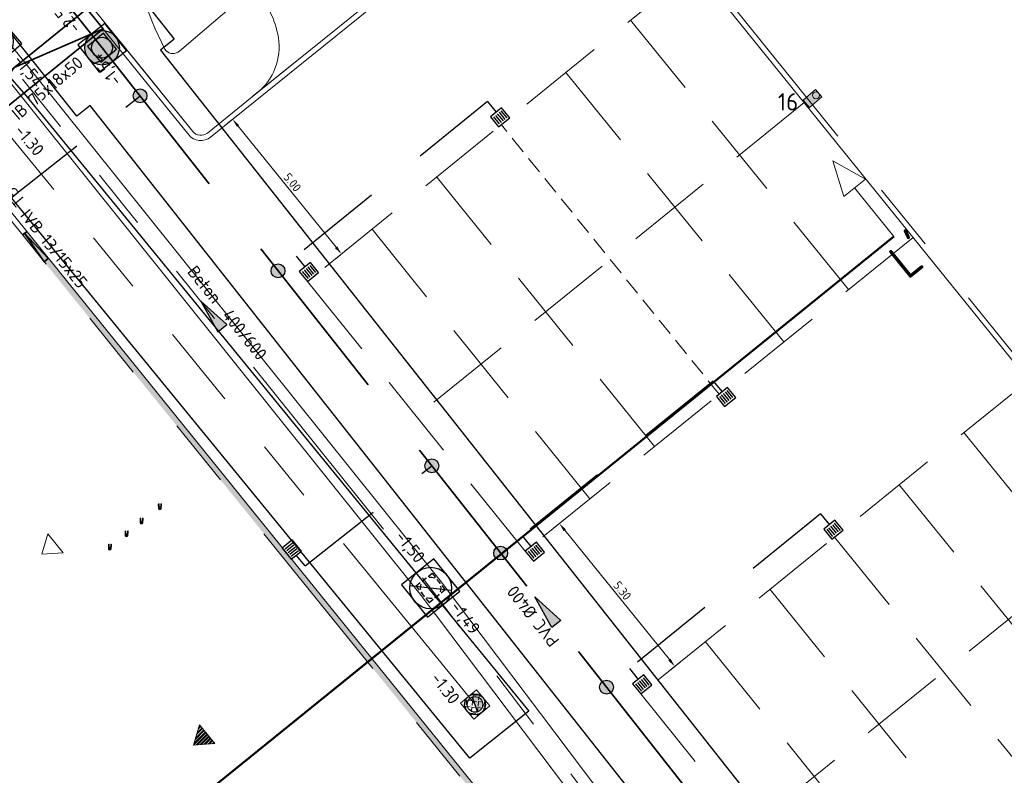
# Model space of a CAD drawing. Header units: metres. Extents: x 92403 to 95147, y 464428 to 465602.
# Tile 520 of 568: x 93390 to 93419, y 465181 to 465203. Entities that reach past the tile are written whole.
import ezdxf
from ezdxf.enums import TextEntityAlignment as Align

# ---------------------------------------------------------------- set-up
doc = ezdxf.new("R2010")
doc.units = ezdxf.units.M
for name, pattern in [('CENTER', [2, 1.25, -0.25, 0.25, -0.25]), ('DASHED', [0.75, 0.5, -0.25]), ('RI-DRAINAGE', [19.2, 6, -1.8, 1.8, -1.8, 2.4, -1.8, 1.8, -1.8]), ('RI-GWA', [18.45, 6, -1.8, 1.75, -1.8, 1.75, -1.8, 1.75, -1.8]), ('RI-HWA', [7.4, 5, -2.4]), ('RI-HWA_KOLKAANSLUITING', [4.3, 2.5, -1.8]), ('VH-TROTTOIRBAND', [15, 5, -2, 2, -2, 2, -2]), ('VW-1-3_STREEP', [4, 1, -3])]:
    doc.linetypes.add(name, pattern=pattern)
doc.layers.get('0').update_dxf_attribs({"linetype": 'CONTINUOUS'})
doc.layers.get('Defpoints').update_dxf_attribs({"linetype": 'CONTINUOUS'})
for name, color, linetype, lineweight in [('B-OI-RI-DRAINAGE_BOB-S', 90, 'CONTINUOUS', 25), ('B-RO-OG-TOPOGRAFIE_BEBOUWING_ENTREE-S', 7, 'CONTINUOUS', 5), ('B-WE-IE-MEUBILAIR_WEGMEUBILAIR_FIETSREK-G', 7, 'CONTINUOUS', 9), ('B-WE-RI-GWA_STROOMRICHTING-S', 30, 'CONTINUOUS', 25), ('B-WE-VH-VERHARDING_FUNDERING-G', 252, 'CONTINUOUS', 18), ('B-WE-VW-MARKERING_LANGS_STREEP_13_020-G', 7, 'VW-1-3_STREEP', 18), ('N-RO-GR-BEPLANTING_CULTUUR_PLANTVAK HEESTERS_aanhelen bestaande plantvakken derden', 78, 'CONTINUOUS', 9), ('N-RO-VW-MARKERING-G', 7, 'CONTINUOUS', 9), ('N-WE-GW-ONTGRAVING-V', 2, 'CONTINUOUS', 30), ('N-WE-IE-MEUBILAIR_WEGMEUBILAIR_LICHTMAST-T25', 7, 'CONTINUOUS', 25), ('N-WE-RI-HWA_HULPSTUK-S', 150, 'CONTINUOUS', 25), ('N-WE-RI-HWA_KOLK_STRAATKOLK-S', 150, 'CONTINUOUS', 25), ('N-WE-RI-HWA_KOLKAANSLUITING-G', 150, 'RI-HWA_KOLKAANSLUITING', 25), ('N-WE-RI-PUT-OPHOOGTEBRENGEN-S', 7, 'CONTINUOUS', 25), ('N-WE-RI-PUT_BETON-S', 7, 'CONTINUOUS', 25), ('N-WE-VH-KANTOPSLUITING_ELEMENT_VERLOOPBAND-G', 252, 'CONTINUOUS', 35), ('N-WE-VH-KANTOPSLUITING_INRITBAND-G', 210, 'CONTINUOUS', 35), ('N-WE-VH-KANTOPSLUITING_TROTTOIRBAND-G', 7, 'VH-TROTTOIRBAND', 35), ('N-WE-VH-KANTOPSLUITING_TROTTOIRBAND_130 150-T18', 10, 'CONTINUOUS', 18), ('N-WE-VH-KANTOPSLUITING_VOORKANTBAND-G', 50, 'CONTINUOUS', 35), ('N-WE-VH-VERHARDING_BETON_INRITBLOKKEN-A', 253, 'CONTINUOUS', 0), ('N-XX-KL-ET_LS_OV_LICHTMAST-S', 190, 'CONTINUOUS', 20), ('X-XX-AL-M', 7, 'CONTINUOUS', 18), ('X-XX-AL-VERWIJZING-S', 7, 'CONTINUOUS', 13)]:
    doc.layers.add(name, color=color, linetype=linetype, lineweight=lineweight)
for name, color, linetype, lineweight, true_color in [('B-OI-RI-GWA_TRANSPORTLEIDING-G', 7, 'RI-GWA', 18, 0xff8400), ('N-OI-RI-DRAINAGE_DRAIN_PVC-G', 7, 'RI-DRAINAGE', 18, 0x00ff04), ('N-OI-RI-HWA_RIOOLPUT_INSPECTIEPUT-S', 7, 'CONTINUOUS', 25, 0x007bff), ('N-OI-RI-HWA_STROOMRICHTING-S', 7, 'CONTINUOUS', 25, 0x007bff), ('N-OI-RI-HWA_TRANSPORTLEIDING-G', 7, 'RI-HWA', 35, 0x007bff), ('N-WE-RI-DRAINAGE_PUT-S', 7, 'CONTINUOUS', 5, 0x00ff04), ('N-WE-RI-DRAINAGE_PUTRAND-S', 7, 'CONTINUOUS', 5, 0x00ff04)]:
    doc.layers.add(name, color=color, linetype=linetype, lineweight=lineweight, true_color=true_color)
doc.layers.add('B-WE-RI-GWA_RIOOLPUT_INSPECTIEPUT-S', color=30, linetype='CONTINUOUS', lineweight=25, transparency=0.3)
doc.layers.add('hulplijn profielen', color=7, linetype='CONTINUOUS')
doc.styles.add('NLCS-ISO', font='NLCS-ISO.ttf')
doc.styles.add('NLCS-ISO-M100-T25', font='NLCS-ISO.ttf', dxfattribs={"height": 0.25})
doc.styles.add('NLCS-ISO-M200-T18', font='NLCS-ISO.ttf', dxfattribs={"height": 0.36})
doc.styles.add('NLCS-ISO-M200-T25', font='NLCS-ISO.ttf', dxfattribs={"height": 0.5})
doc.dimstyles.new('NLCS-M100-T25-PIJL_L2_H1', dxfattribs={"dimscale": 0.1, "dimtxt": 2.5, "dimasz": 2.5, "dimexe": 2, "dimexo": 2, "dimgap": 0.7, "dimtad": 1, "dimzin": 0, "dimdsep": 46, "dimtxsty": 'NLCS-ISO-M100-T25', "dimcen": 0, "dimdle": 2, "dimclrd": 256, "dimclre": 256, "dimclrt": 256, "dimadec": 1, "dimazin": 0, "dimtfac": 1, "dimtdec": 3, "dimtofl": 0, "dimtmove": 0, "dimatfit": 3, "dimfxl": 2, "dimfxlon": 1, "dimtfillclr": 256, "dimtolj": 1, "dimtzin": 0, "dimlwd": -1, "dimlwe": -1, "dimarcsym": 0})

# ---------------------------------------------------------------- blocks, each defined once
blk = doc.blocks.new('Putdeksel 600x600')
at = {"ltscale": 0.1}
h = blk.add_hatch(dxfattribs=at)
h.set_pattern_fill('ANGLE', color=8, scale=0.025, angle=45)
h.set_pattern_definition([(45, (-93679.67512, -463937.87647), (-0.123478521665, 0.123478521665), [0.127, -0.047625]), (135, (-93679.67512, -463937.87647), (-0.123478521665, -0.123478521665), [0.127, -0.047625])])
h.paths.add_polyline_path([(-0.3, -0.3), (0.3, -0.3), (0.3, 0.3), (-0.3, 0.3)])
at = {"color": 250, "ltscale": 0.1}
blk.add_lwpolyline([(-0.3, -0.3), (0.3, -0.3), (0.3, 0.3), (-0.3, 0.3)], close=True, dxfattribs=at)
blk = doc.blocks.new('SRO-BEBOUWING_ENTREE')
blk.add_lwpolyline([(0, 0.35), (0, -0.35), (0.5, 0)], close=True)
blk = doc.blocks.new('Fietsklem F7 bovenaanzicht')
at = {"ltscale": 0.1, "true_color": 0xffffff}
h = blk.add_hatch(color=7, dxfattribs=at)
h.dxf.hatch_style = 1
edge = h.paths.add_edge_path()
edge.add_line((0.046, -0.157), (0.037, -0.031))
edge.add_arc((0, -0.037), 0.037, 8.9268, 171.0732)
edge.add_line((-0.037, -0.031), (-0.046, -0.157))
edge.add_arc((-0.035, -0.158), 0.011, 175.5851, 355.5851)
edge.add_line((-0.024, -0.159), (-0.015, -0.034))
edge.add_arc((0, -0.037), 0.015, 11.5758, 168.5003, ccw=False)
edge.add_line((0.015, -0.034), (0.024, -0.159))
edge.add_arc((0.035, -0.158), 0.011, 184.2816, 364.2816)
at = {"color": 0, "ltscale": 0.1, "flags": 128}
blk.add_lwpolyline([(0.046, -0.157), (0.037, -0.031, 0.855186), (-0.037, -0.031), (-0.046, -0.157, 1), (-0.024, -0.159), (-0.015, -0.034, -0.816485), (0.015, -0.034), (0.024, -0.159, 1)], format="xyb", close=True, dxfattribs=at)
blk = doc.blocks.new('lichtmast + lumia')
at = {"linetype": 'Continuous', "true_color": 0xffffff}
h = blk.add_hatch(color=7, dxfattribs=at)
h.dxf.hatch_style = 1
h.paths.add_polyline_path([(0.168, 0.014), (-0.144, 0.366), (-0.353, 0.18), (-0.041, -0.172)])
at = {"color": 18, "true_color": 0x000000}
blk.add_lwpolyline([(0.168, 0.014), (-0.144, 0.366), (-0.353, 0.18), (-0.041, -0.172)], close=True, dxfattribs=at)
at = {"color": 18, "linetype": 'Continuous', "true_color": 0x000000}
blk.add_lwpolyline([(0.101, 0, 1), (-0.101, 0, 1), (0.101, 0)], format="xyb", close=True, dxfattribs=at)
blk = doc.blocks.new('*D89')
at = {"layer": 'Defpoints', "color": 0, "transparency": 16777216}
for p in [(93406.896, 465189.218), (93406.014, 465188.505), (93410.231, 465185.093)]:
    blk.add_point(p, dxfattribs=at)
at = {"layer": 'X-XX-AL-M', "transparency": 16777216}
for p, q in [((93406.17, 465188.631), (93405.859, 465188.379)), ((93409.192, 465184.574), (93406.171, 465188.311)), ((93409.505, 465184.506), (93409.194, 465184.254))]:
    blk.add_line(p, q, dxfattribs=at)
for points in [[(93406.204, 465188.337), (93406.139, 465188.285), (93406.014, 465188.505)], [(93409.225, 465184.601), (93409.16, 465184.548), (93409.35, 465184.38)]]:
    blk.add_solid(points, dxfattribs=at)
at = {"layer": 'X-XX-AL-M', "transparency": 16777216, "insert": (93407.834, 465186.565), "char_height": 0.25, "attachment_point": 5, "rotation": 308.9561, "style": 'NLCS-ISO-M100-T25'}
blk.add_mtext('\\A1;5.30', dxfattribs=at)
blk = doc.blocks.new('*D90')
at = {"layer": 'Defpoints', "color": 0, "transparency": 16777216}
for p in [(93397.465, 465200.882), (93396.583, 465200.17), (93400.608, 465196.994)]:
    blk.add_point(p, dxfattribs=at)
at = {"layer": 'X-XX-AL-M', "transparency": 16777216}
for p, q in [((93396.739, 465200.295), (93396.428, 465200.044)), ((93399.57, 465196.476), (93396.741, 465199.975)), ((93399.883, 465196.407), (93399.572, 465196.156))]:
    blk.add_line(p, q, dxfattribs=at)
for points in [[(93396.773, 465200.001), (93396.708, 465199.949), (93396.583, 465200.17)], [(93399.602, 465196.502), (93399.537, 465196.45), (93399.727, 465196.281)]]:
    blk.add_solid(points, dxfattribs=at)
at = {"layer": 'X-XX-AL-M', "transparency": 16777216, "insert": (93398.307, 465198.348), "char_height": 0.25, "attachment_point": 5, "rotation": 308.9561, "style": 'NLCS-ISO-M100-T25'}
blk.add_mtext('\\A1;5.00', dxfattribs=at)
blk = doc.blocks.new('SAL-VERWIJZING_DOORSNEDE_BOVEN-SO')
for p, q in [((-2, 9), (0, 14)), ((0, 14), (2, 9)), ((2, 9), (-2, 9)), ((0, 0), (0, 9))]:
    blk.add_line(p, q)
at = {"lineweight": 50, "style": 'NLCS-ISO'}
blk.add_attdef('...', text='', height=5, dxfattribs=at).set_placement((-0.05, -1.19), align=Align.TOP_CENTER)
blk = doc.blocks.new('STRAATKOLK 415X375')
at = {"layer": 'N-WE-RI-HWA_KOLK_STRAATKOLK-S', "flags": 128}
blk.add_lwpolyline([(-0.415, 0), (0, 0), (0, 0.375), (-0.415, 0.375)], close=True, dxfattribs=at)
for points in [[(-0.344, 0.055), (-0.344, 0.32)], [(-0.275, 0.055), (-0.275, 0.32)], [(-0.207, 0.055), (-0.207, 0.32)], [(-0.137, 0.055), (-0.137, 0.32)], [(-0.068, 0.055), (-0.068, 0.32)]]:
    blk.add_lwpolyline(points, dxfattribs=at)
blk = doc.blocks.new('N-SRI-PUT_BETON-SO')
blk.add_hatch(color=256).paths.add_polyline_path([(1.41, 1.41, 0.664858), (-2, 0.02), (-2, -0.02, 0.196534), (-1.41, -1.41)])
at = {"lineweight": -3, "flags": 128}
blk.add_lwpolyline([(2, -2), (2, 2), (-2, 2), (-2, -2)], close=True, dxfattribs=at)
at = {"lineweight": -3}
blk.add_circle((0, 0), 2, dxfattribs=at)
blk = doc.blocks.new('N-SRI-PUT_HWA-SO')
h = blk.add_hatch(color=256)
h.dxf.hatch_style = 1
h.paths.add_polyline_path([(-2, 0, 1), (2, 0, 1)])
at = {"lineweight": -3, "flags": 128}
blk.add_lwpolyline([(-2, -2), (2, -2), (2, 2), (-2, 2)], close=True, dxfattribs=at)
at = {"lineweight": -3}
blk.add_circle((0, 0), 2, dxfattribs=at)
blk = doc.blocks.new('B-SRI-PUT_GWA-SO')
blk.add_line((-1.414, -1.414), (1.414, 1.414))
at = {"lineweight": -3, "flags": 128}
blk.add_lwpolyline([(2, -2), (2, 2), (-2, 2), (-2, -2)], close=True, dxfattribs=at)
at = {"lineweight": -3}
blk.add_circle((0, 0), 2, dxfattribs=at)
blk = doc.blocks.new('*U273')
at = {"ltscale": 0.1}
blk.add_hatch(color=256, dxfattribs=at).paths.add_polyline_path([(2.5, 0), (-2.5, -0.83), (-2.5, 0.83)])
at = {"ltscale": 0.1, "flags": 128}
blk.add_lwpolyline([(2.5, 0), (-2.5, -0.83), (-2.5, 0.83)], close=True, dxfattribs=at)
at = {"ltscale": 0.1, "style": 'NLCS-ISO'}
for tag, p in [('MAT', (-0.5, 0.5)), ('BOBL', (-96.94, 0))]:
    blk.add_attdef(tag, text='', height=1.8, dxfattribs=at).set_placement(p, align=Align.BOTTOM_RIGHT)
for tag, p in [('DIA', (0.5, 0.5)), ('BOBR', (97.9, 0))]:
    blk.add_attdef(tag, text='', height=1.8, dxfattribs=at).set_placement(p, align=Align.BOTTOM_LEFT)
blk.add_attdef('JVA', text='', height=1.8, dxfattribs=at).set_placement((0, -1), align=Align.TOP_CENTER)
at = {"ltscale": 0.1, "style": 'NLCS-ISO', "flags": 1}
blk.add_attdef('PUTNR-L', text='', height=1.8, dxfattribs=at).set_placement((-0.82, -5.89), align=Align.BOTTOM_RIGHT)
blk.add_attdef('PUTNR-L', text='', height=1.8, dxfattribs=at).set_placement((1.95, -5.77), align=Align.BOTTOM_LEFT)
blk = doc.blocks.new('SRI-DRAIN_PUT_DOORSPUIT-SO')
at = {"lineweight": -3}
blk.add_hatch(color=256, dxfattribs=at).paths.add_polyline_path([(1.5, 0, 0.267949), (0.75, 1.3), (-0.75, -1.3, 0.57735)])
blk.add_line((-0.75, -1.3), (0.75, 1.3), dxfattribs=at)
for radius in [2, 1.5]:
    blk.add_circle((0, 0), radius, dxfattribs=at)
blk = doc.blocks.new('SRI-BOB-SO')
at = {"color": 0, "ltscale": 0.1, "style": 'NLCS-ISO'}
blk.add_attdef('B.O.B.', text='', height=1.8, dxfattribs=at).set_placement((0.05, -0.02), align=Align.BOTTOM_CENTER)
blk = doc.blocks.new('*U289')
at = {"ltscale": 0.1}
blk.add_hatch(color=256, dxfattribs=at).paths.add_polyline_path([(2.5, 0), (-2.5, -0.83), (-2.5, 0.83)])
at = {"ltscale": 0.1, "flags": 128}
blk.add_lwpolyline([(2.5, 0), (-2.5, -0.83), (-2.5, 0.83)], close=True, dxfattribs=at)
at = {"ltscale": 0.1, "style": 'NLCS-ISO'}
for tag, p in [('MAT', (-0.5, 0.5)), ('BOBL', (-17.14, 0))]:
    blk.add_attdef(tag, text='', height=1.8, dxfattribs=at).set_placement(p, align=Align.BOTTOM_RIGHT)
for tag, p in [('DIA', (0.5, 0.5)), ('BOBR', (17.49, 0))]:
    blk.add_attdef(tag, text='', height=1.8, dxfattribs=at).set_placement(p, align=Align.BOTTOM_LEFT)
blk.add_attdef('JVA', text='', height=1.8, dxfattribs=at).set_placement((0, -1), align=Align.TOP_CENTER)
at = {"ltscale": 0.1, "style": 'NLCS-ISO', "flags": 1}
blk.add_attdef('PUTNR-L', text='', height=1.8, dxfattribs=at).set_placement((-0.82, -5.89), align=Align.BOTTOM_RIGHT)
blk.add_attdef('PUTNR-L', text='', height=1.8, dxfattribs=at).set_placement((1.95, -5.77), align=Align.BOTTOM_LEFT)
blk = doc.blocks.new('SRI-PUT_OPHOOGTEBRENGEN-SO')
at = {"lineweight": -3}
for points in [[(-1.01, 1.99), (-2.01, 1.99), (-2.01, 0.99)], [(0.49, 1.99), (-0.51, 1.99)], [(1.99, 0.99), (1.99, 1.99), (0.99, 1.99)], [(-2.01, 0.49), (-2.01, -0.51)], [(1.99, -0.51), (1.99, 0.49)], [(0.99, -2.01), (1.99, -2.01), (1.99, -1.01)], [(-0.51, -2.01), (0.49, -2.01)]]:
    blk.add_lwpolyline(points, dxfattribs=at)
blk.add_lwpolyline([(-1.01, -2.01), (-2.01, -2.01), (-2.01, -1.01)])
for start, end in [(74.9976, 104.9976), (165.0024, 195.0024), (120.0024, 150.0024), (29.9976, 59.9976), (344.9976, 14.9976), (210.0024, 240.0024), (299.9976, 329.9976), (255.0024, 285.0024)]:
    blk.add_arc((-0.01, -0.01), 2, start, end, dxfattribs=at)
blk = doc.blocks.new('SRI-HULP_INLAAT_KOLK-SO')
h = blk.add_hatch(color=256)
edge = h.paths.add_edge_path()
edge.add_arc((0, 0), 1, 0, 360)
blk.add_circle((0, 0), 1)
blk = doc.blocks.new('*U401')
at = {"ltscale": 0.1}
blk.add_hatch(color=256, dxfattribs=at).paths.add_polyline_path([(-2.5, 0), (2.5, -0.83), (2.5, 0.83)])
at = {"ltscale": 0.1, "flags": 128}
blk.add_lwpolyline([(-2.5, 0), (2.5, -0.83), (2.5, 0.83)], close=True, dxfattribs=at)
at = {"ltscale": 0.1, "style": 'NLCS-ISO'}
for tag, p in [('MAT', (-1, 0.5)), ('BOBL', (-41.41, 0))]:
    blk.add_attdef(tag, text='', height=1.8, dxfattribs=at).set_placement(p, align=Align.BOTTOM_RIGHT)
for tag, p in [('DIA', (1, 0.5)), ('BOBR', (41.54, 0))]:
    blk.add_attdef(tag, text='', height=1.8, dxfattribs=at).set_placement(p, align=Align.BOTTOM_LEFT)
blk.add_attdef('JVA', text='', height=1.8, dxfattribs=at).set_placement((0, -1), align=Align.TOP_CENTER)
blk = doc.blocks.new('*U402')
at = {"ltscale": 0.1}
blk.add_hatch(color=256, dxfattribs=at).paths.add_polyline_path([(-2.5, 0), (2.5, -0.83), (2.5, 0.83)])
at = {"ltscale": 0.1, "flags": 128}
blk.add_lwpolyline([(-2.5, 0), (2.5, -0.83), (2.5, 0.83)], close=True, dxfattribs=at)
at = {"ltscale": 0.1, "style": 'NLCS-ISO'}
for tag, p in [('MAT', (-1, 0.5)), ('BOBL', (-66.53, 0))]:
    blk.add_attdef(tag, text='', height=1.8, dxfattribs=at).set_placement(p, align=Align.BOTTOM_RIGHT)
for tag, p in [('DIA', (1, 0.5)), ('BOBR', (66.42, 0))]:
    blk.add_attdef(tag, text='', height=1.8, dxfattribs=at).set_placement(p, align=Align.BOTTOM_LEFT)
blk.add_attdef('JVA', text='', height=1.8, dxfattribs=at).set_placement((0, -1), align=Align.TOP_CENTER)

msp = doc.modelspace()

# ---------------------------------------------------------------- hatches: boundary and pattern name
at = {"layer": 'B-RO-OG-TOPOGRAFIE_BEBOUWING_ENTREE-S', "ltscale": 1}
h = msp.add_hatch(dxfattribs=at)
h.set_pattern_fill('ANSI32', color=256, scale=0.008)
h.set_pattern_definition([(45, (80.92436, 62.70456), (-0.053881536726, 0.053881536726), []), (45, (80.96028, 62.70456), (-0.053881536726, 0.053881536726), [])])
h.paths.add_polyline_path([(93396.064849, 465182.151043), (93395.625535, 465182.696022), (93395.455921, 465182.109737)])
at = {"layer": 'N-WE-VH-VERHARDING_BETON_INRITBLOKKEN-A', "transparency": 33554687}
h = msp.add_hatch(color=256, dxfattribs=at)
h.dxf.hatch_style = 1
edge = h.paths.add_edge_path()
edge.add_arc((93419.715933, 465160.246024), 0.45, -50.9994498, 39.0017615, ccw=False)
edge.add_line((93419.99913, 465159.896311), (93415.826389, 465156.517226))
edge.add_line((93415.826389, 465156.517226), (93415.735522, 465156.636657))
edge.add_line((93415.735522, 465156.636657), (93419.904731, 465160.012882))
edge.add_arc((93419.715933, 465160.246024), 0.3, 309.0005502, 399.0017614)
edge.add_line((93419.949071, 465160.434827), (93390.514884, 465196.831622))
edge.add_line((93390.514884, 465196.831622), (93390.63156, 465196.925891))
edge.add_line((93390.63156, 465196.925891), (93420.06564, 465160.529229))

# ---------------------------------------------------------------- linework, layer by layer
at = {"layer": 'B-OI-RI-GWA_TRANSPORTLEIDING-G', "flags": 128}
msp.add_lwpolyline([(93385.545, 465207.335), (93389.648, 465202.417), (93402.3, 465186.64), (93420.5, 465162.52)], dxfattribs=at)
at = {"layer": 'B-WE-VH-VERHARDING_FUNDERING-G', "lineweight": 13, "flags": 128}
for points in [[(93385.813752, 465207.559215), (93389.918925, 465202.63861), (93402.576277, 465186.854936), (93420.779387, 465162.730815)], [(93385.276248, 465207.110785), (93389.377075, 465202.19539), (93402.023723, 465186.425064), (93420.220613, 465162.309185)]]:
    msp.add_lwpolyline(points, dxfattribs=at)
at = {"layer": 'B-WE-VW-MARKERING_LANGS_STREEP_13_020-G', "linetype": 'DASHED', "flags": 128}
msp.add_lwpolyline([(93410.62825, 465192.235578), (93404.341004, 465200.011858)], dxfattribs=at)
at = {"layer": 'hulplijn profielen', "linetype": 'CENTER', "elevation": 0.609, "flags": 128}
msp.add_lwpolyline([(93400.597715, 465184.601115), (93401.743188, 465185.527248), (93404.340151, 465187.626934)], dxfattribs=at)
at = {"layer": 'N-OI-RI-DRAINAGE_DRAIN_PVC-G', "flags": 128}
msp.add_lwpolyline([(93403.581282, 465183.281723), (93389.900682, 465200.002713)], dxfattribs=at)
at = {"layer": 'N-OI-RI-HWA_TRANSPORTLEIDING-G', "flags": 128}
for points in [[(93386.176937, 465210.602448), (93392.812785, 465202.235967)], [(93392.812785, 465202.235967), (93418.80708, 465169.292488)]]:
    msp.add_lwpolyline(points, dxfattribs=at)
at = {"layer": 'N-RO-GR-BEPLANTING_CULTUUR_PLANTVAK HEESTERS_aanhelen bestaande plantvakken derden', "flags": 128}
for points in [[(93400.75314, 465203.733717, 0.414213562), (93400.797811, 465204.155622), (93399.823287, 465205.360946, -0.306609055), (93399.780512, 465205.8636), (93399.672137, 465205.954391), (93397.193682, 465203.932303, -0.154091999), (93397.903826, 465202.529552, -0.26970345), (93397.298418, 465200.940519)], [(93393.605315, 465205.610594), (93392.180806, 465204.451588), (93392.439827, 465203.412809), (93392.491483, 465203.454573), (93395.432177, 465199.817422, 0.414213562), (93395.854083, 465199.772751), (93397.298418, 465200.940519, 0.269703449), (93397.903826, 465202.529552, 0.154091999), (93397.193682, 465203.932303), (93396.614622, 465203.468791), (93395.112456, 465202.195702), (93395.006463, 465202.107469, -0.403340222), (93394.626002, 465202.191217, -0.091924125)]]:
    msp.add_lwpolyline(points, format="xyb", close=True, dxfattribs=at)
at = {"layer": 'N-RO-VW-MARKERING-G', "linetype": 'DASHED', "ltscale": 5, "flags": 128}
for points in [[(93409.939926, 465204.538676), (93398.742082, 465195.485041)], [(93414.360865, 465195.253456), (93408.073618, 465203.029737)], [(93412.494558, 465193.744517), (93406.207311, 465201.520797)], [(93413.083549, 465200.650536), (93401.885705, 465191.596901)], [(93408.761943, 465190.726639), (93402.474697, 465198.502919)], [(93406.895636, 465189.2177), (93400.608389, 465196.99398)], [(93416.227172, 465196.762396), (93405.029329, 465187.708761)], [(93398.742082, 465195.485041), (93405.029329, 465187.708761)], [(93419.562385, 465192.63729), (93408.364542, 465183.583656)], [(93423.983324, 465183.352071), (93417.696078, 465191.128351)], [(93422.117017, 465181.843132), (93415.829771, 465189.619412)], [(93422.706008, 465188.74915), (93411.508165, 465179.695516)], [(93420.25071, 465180.334193), (93413.963463, 465188.110473)], [(93418.384403, 465178.825254), (93412.097156, 465186.601534)], [(93416.518095, 465177.316315), (93410.230849, 465185.092595)], [(93408.364542, 465183.583656), (93414.651788, 465175.807376)]]:
    msp.add_lwpolyline(points, dxfattribs=at)
at = {"layer": 'N-WE-GW-ONTGRAVING-V', "flags": 128}
for points in [[(93425.630065, 465239.826981), (93388.939149, 465210.011523), (93394.897122, 465202.47793), (93394.50373, 465202.167286), (93420.632989, 465169.077883), (93418.592475, 465167.466578), (93405.828741, 465183.630235), (93392.474781, 465200.565113), (93392.082969, 465200.255716), (93386.111768, 465207.787304)], [(93385.205581, 465207.043615), (93390.615742, 465200.856908), (93405.138114, 465183.084877), (93403.426947, 465181.733642), (93388.936499, 465199.436043)]]:
    msp.add_lwpolyline(points, dxfattribs=at)
at = {"layer": 'N-WE-RI-HWA_KOLKAANSLUITING-G', "flags": 128}
for points in [[(93390.122285, 465197.855706), (93393.910486, 465200.844813)], [(93403.936899, 465200.681754), (93397.894189, 465195.796126)], [(93403.936899, 465200.681754), (93404.188389, 465200.370703)], [(93398.416178, 465196.218163), (93398.667668, 465195.907112)], [(93410.459918, 465192.613863), (93404.321363, 465187.650744)], [(93410.459918, 465192.613863), (93410.711407, 465192.302812)], [(93398.673196, 465187.279649), (93402.334567, 465190.16868)], [(93413.559359, 465188.780369), (93407.375263, 465183.780429)], [(93413.559359, 465188.780369), (93413.810849, 465188.469317)], [(93404.939197, 465188.150272), (93405.190686, 465187.839221)], [(93398.673196, 465187.279649), (93398.421706, 465187.5907)], [(93408.038638, 465184.316778), (93408.290128, 465184.005727)]]:
    msp.add_lwpolyline(points, dxfattribs=at)
at = {"layer": 'N-WE-VH-KANTOPSLUITING_ELEMENT_VERLOOPBAND-G', "flags": 128}
for points in [[(93390.514884, 465196.831622), (93390.63156, 465196.925891)], [(93391.260021, 465196.14805), (93390.573222, 465196.878756), (93391.143345, 465196.05378)], [(93391.143345, 465196.05378), (93391.260021, 465196.14805)]]:
    msp.add_lwpolyline(points, dxfattribs=at)
at = {"layer": 'N-WE-VH-KANTOPSLUITING_INRITBAND-G', "flags": 128}
msp.add_lwpolyline([(93392.846382, 465202.777044), (93392.375036, 465203.360425), (93388.174694, 465199.966736), (93388.646039, 465199.383355)], close=True, dxfattribs=at)
msp.add_lwpolyline([(93392.846382, 465202.777044), (93390.274865, 465201.66358), (93388.646039, 465199.383355)], dxfattribs=at)
at = {"layer": 'N-WE-VH-KANTOPSLUITING_TROTTOIRBAND-G', "lineweight": 15, "flags": 128}
msp.add_lwpolyline([(93392.374838, 465203.360265), (93392.491483, 465203.454573), (93393.986111, 465201.605967), (93395.432177, 465199.817422, 0.414213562), (93395.854083, 465199.772751), (93400.75314, 465203.733717, 0.414213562), (93400.797811, 465204.155622), (93399.823287, 465205.360946, -0.414213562), (93399.890294, 465205.993804), (93405.022639, 465210.143387, -0.414213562), (93405.655497, 465210.076381), (93432.253522, 465177.179039, -0.414213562), (93432.186515, 465176.54618), (93417.022955, 465164.2862)], format="xyb", dxfattribs=at)
at = {"layer": 'N-WE-VH-KANTOPSLUITING_TROTTOIRBAND-G', "lineweight": 15}
msp.add_lwpolyline([(93388.174496, 465199.966576), (93388.057852, 465199.872267), (93416.623199, 465164.541674), (93419.949071, 465160.434827, -0.414219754), (93419.904731, 465160.012882), (93415.735522, 465156.636657)], format="xyb", dxfattribs=at)
at = {"layer": 'N-WE-VH-KANTOPSLUITING_VOORKANTBAND-G', "linetype": 'Continuous', "lineweight": 15}
for points in [[(93416.928646, 465164.402844), (93432.092207, 465176.662824, 0.414213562), (93432.136878, 465177.08473), (93405.538853, 465209.982072, 0.414213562), (93405.116947, 465210.026743), (93399.984603, 465205.87716, 0.414213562), (93399.939932, 465205.455254), (93400.914455, 465204.249931, -0.414213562), (93400.847448, 465203.617072), (93395.948392, 465199.656107, -0.414213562), (93395.315533, 465199.723114), (93393.869466, 465201.511658), (93392.374838, 465203.360265)], [(93388.174496, 465199.966576), (93416.737304, 465164.639123), (93420.06564, 465160.529229, -0.414219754), (93419.99913, 465159.896311), (93415.713356, 465156.425691)]]:
    msp.add_lwpolyline(points, format="xyb", dxfattribs=at)
at = {"layer": 'X-XX-AL-VERWIJZING-S', "lineweight": 50, "elevation": 0.609, "flags": 128}
msp.add_lwpolyline([(93392.685288, 465178.203792), (93415.6724, 465196.789238)], dxfattribs=at)

# ---------------------------------------------------------------- block references
at = {"layer": 'B-OI-RI-DRAINAGE_BOB-S', "color": 6}
ref = msp.add_blockref('SRI-BOB-SO', (93391.195116, 465199.463971), dxfattribs=dict(at, xscale=0.2, yscale=0.2, zscale=0.2, rotation=310.0055410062))
ref.add_attrib('B.O.B.', '-1.30', dxfattribs={"layer": '0', "ltscale": 0.1, "height": 0.36, "rotation": 310.005541, "style": 'NLCS-ISO'}).set_placement((93390.495665, 465199.381656, 0.06), align=Align.BOTTOM_CENTER)
ref = msp.add_blockref('SRI-BOB-SO', (93402.855764, 465185.088109), dxfattribs=dict(at, xscale=0.2, yscale=0.2, zscale=0.2, rotation=307.8855427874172))
ref.add_attrib('B.O.B.', '-1.30', dxfattribs={"layer": '0', "ltscale": 0.1, "height": 0.36, "rotation": 307.8855428, "style": 'NLCS-ISO'}).set_placement((93402.500115, 465183.57264, 0.06), align=Align.BOTTOM_CENTER)
at = {"layer": 'B-RO-OG-TOPOGRAFIE_BEBOUWING_ENTREE-S', "ltscale": 1, "rotation": 218.8726752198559}
for p in [(93391.466531, 465187.931335), (93395.845192, 465182.423533)]:
    msp.add_blockref('SRO-BEBOUWING_ENTREE', p, dxfattribs=at)
at = {"layer": 'B-WE-IE-MEUBILAIR_WEGMEUBILAIR_FIETSREK-G', "ltscale": 0.1, "rotation": 179.5997255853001}
for p in [(93394.482944, 465188.901979, 0.396), (93393.954944, 465188.489979, 0.487), (93393.521944, 465188.118979, 0.545), (93393.039944, 465187.734979, 0.615)]:
    msp.add_blockref('Fietsklem F7 bovenaanzicht', p, dxfattribs=at)
at = {"layer": 'B-WE-RI-GWA_RIOOLPUT_INSPECTIEPUT-S'}
for p, xscale, yscale, zscale, rotation in [((93389.648, 465202.417), 0.2999999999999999, 0.2999999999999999, 0.2999999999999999, 220.6455101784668), ((93402.3, 465186.64), 0.3000000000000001, 0.3000000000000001, 0.3000000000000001, 128.7270625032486)]:
    msp.add_blockref('B-SRI-PUT_GWA-SO', p, dxfattribs=dict(at, xscale=xscale, yscale=yscale, zscale=zscale, rotation=rotation))
at = {"layer": 'B-WE-RI-GWA_STROOMRICHTING-S', "xscale": 0.2, "yscale": 0.2, "zscale": 0.2}
for name, p, rotation, values in [('*U401', (93395.974, 465194.5285), 308.7270625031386, {'MAT': 'Beton', 'DIA': '400/600', 'BOBL': '-1,54', 'BOBR': '-1,50'}), ('*U402', (93411.4, 465174.58), 307.0367633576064, {'MAT': 'Beton', 'DIA': '400/600', 'BOBL': '-1,49', 'BOBR': '-1,43'})]:
    msp.add_blockref(name, p, dxfattribs=dict(at, rotation=rotation)).add_auto_attribs(values)
at = {"layer": 'N-OI-RI-HWA_RIOOLPUT_INSPECTIEPUT-S', "xscale": 0.25, "yscale": 0.25, "zscale": 0.25, "rotation": 218.2966122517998}
msp.add_blockref('N-SRI-PUT_HWA-SO', (93392.812785, 465202.235967), dxfattribs=at)
at = {"layer": 'N-OI-RI-HWA_STROOMRICHTING-S', "xscale": 0.2, "yscale": 0.2, "zscale": 0.2}
for name, p, rotation, values in [('*U289', (93389.494861, 465206.419207), 128.4195851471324, {'MAT': 'PVC', 'DIA': '%%C400', 'BOBL': '-2,55', 'BOBR': '-2,56'}), ('*U273', (93405.617997, 465185.994794), 128.2966122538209, {'MAT': 'PVC', 'DIA': '%%C400', 'BOBL': '-1,49', 'BOBR': '-1,54'})]:
    msp.add_blockref(name, p, dxfattribs=dict(at, rotation=rotation)).add_auto_attribs(values)
at = {"layer": 'N-WE-RI-DRAINAGE_PUT-S', "xscale": 0.15, "yscale": 0.15, "zscale": 0.15, "rotation": 49.00999999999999}
msp.add_blockref('SRI-DRAIN_PUT_DOORSPUIT-SO', (93403.581282, 465183.281723), dxfattribs=at)
at = {"layer": 'N-WE-RI-DRAINAGE_PUTRAND-S', "rotation": 219.8083587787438}
msp.add_blockref('Putdeksel 600x600', (93403.585415, 465183.276116), dxfattribs=at)
at = {"layer": 'N-WE-RI-HWA_HULPSTUK-S', "xscale": 0.1999999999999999, "yscale": 0.1999999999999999, "zscale": 0.1999999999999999, "rotation": 309.3826812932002}
for p in [(93393.910486, 465200.844813), (93397.894189, 465195.796126), (93402.334567, 465190.16868), (93404.321363, 465187.650744), (93407.375263, 465183.780429)]:
    msp.add_blockref('SRI-HULP_INLAAT_KOLK-SO', p, dxfattribs=at)
at = {"layer": 'N-WE-RI-HWA_KOLK_STRAATKOLK-S'}
for p, rotation in [((93404.027032, 465200.240242), 218.9560908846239), ((93398.506311, 465195.776651), 218.9560908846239), ((93410.55005, 465192.172352), 218.9560908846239), ((93413.649491, 465188.338857), 218.9560908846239), ((93398.275901, 465187.472814), 308.9560908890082), ((93405.029329, 465187.708761), 218.9560908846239), ((93408.12877, 465183.875266), 218.9560908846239)]:
    msp.add_blockref('STRAATKOLK 415X375', p, dxfattribs=dict(at, rotation=rotation))
at = {"layer": 'N-WE-RI-PUT-OPHOOGTEBRENGEN-S', "xscale": 0.15, "yscale": 0.15, "zscale": 0.15, "rotation": 218.5824537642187}
msp.add_blockref('SRI-PUT_OPHOOGTEBRENGEN-SO', (93402.300405, 465186.643599), dxfattribs=at)
at = {"layer": 'N-WE-RI-PUT_BETON-S', "xscale": 0.15, "yscale": 0.15, "zscale": 0.15, "rotation": 219.7758164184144}
msp.add_blockref('N-SRI-PUT_BETON-SO', (93392.812785, 465202.235967), dxfattribs=at)
at = {"layer": 'N-XX-KL-ET_LS_OV_LICHTMAST-S', "linetype": 'Continuous', "rotation": 89.12458379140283}
msp.add_blockref('lichtmast + lumia', (93413.425731, 465200.861168), dxfattribs=at)
at = {"layer": 'X-XX-AL-VERWIJZING-S', "xscale": 0.2000000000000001, "yscale": 0.2000000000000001, "zscale": 0.2000000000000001, "rotation": 38.9565715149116}
msp.add_blockref('SAL-VERWIJZING_DOORSNEDE_BOVEN-SO', (93415.6724, 465196.789238, 0.609), dxfattribs=at).add_auto_attribs({'...': "L'"})

# ---------------------------------------------------------------- texts
at = {"layer": 'N-WE-IE-MEUBILAIR_WEGMEUBILAIR_LICHTMAST-T25', "insert": (93412.325908, 465200.92341), "char_height": 0.5, "attachment_point": 1, "style": 'NLCS-ISO-M200-T25'}
msp.add_mtext_dynamic_manual_height_columns('16', width=3.78348824, gutter_width=6.25, heights=[0], dxfattribs=at)
at = {"layer": 'N-WE-VH-KANTOPSLUITING_TROTTOIRBAND_130 150-T18', "char_height": 0.36, "width": 4.66934953, "attachment_point": 1, "style": 'NLCS-ISO-M200-T18'}
for s, insert, rotation in [('IB 75x18x50', (93390.165202, 465200.399601), 40.2508435), ('TB 13/15x25', (93390.343792, 465197.594815), 129.8164311), ('IVB 13/15x25', (93390.710585, 465197.61429), 308.716634)]:
    msp.add_mtext(s, dxfattribs=dict(at, insert=insert, rotation=rotation))

# ---------------------------------------------------------------- dimensions: what is measured, and where the dimension line sits
at = {"layer": 'X-XX-AL-M'}
for p1, p2, picture, middle in [((93400.608389, 465196.99398), (93397.464766, 465200.88212), '*D90', (93398.306892, 465198.348088)), ((93410.230849, 465185.092595), (93406.895636, 465189.2177), '*D89', (93407.833557, 465186.565185))]:
    dim = msp.add_aligned_dim(p1=p1, p2=p2, distance=1.133348, dimstyle='NLCS-M100-T25-PIJL_L2_H1', dxfattribs=at)
    dim.commit()
    dim.dimension.update_dxf_attribs({"geometry": picture, "text_midpoint": middle})

doc.saveas('drawing.dxf')
